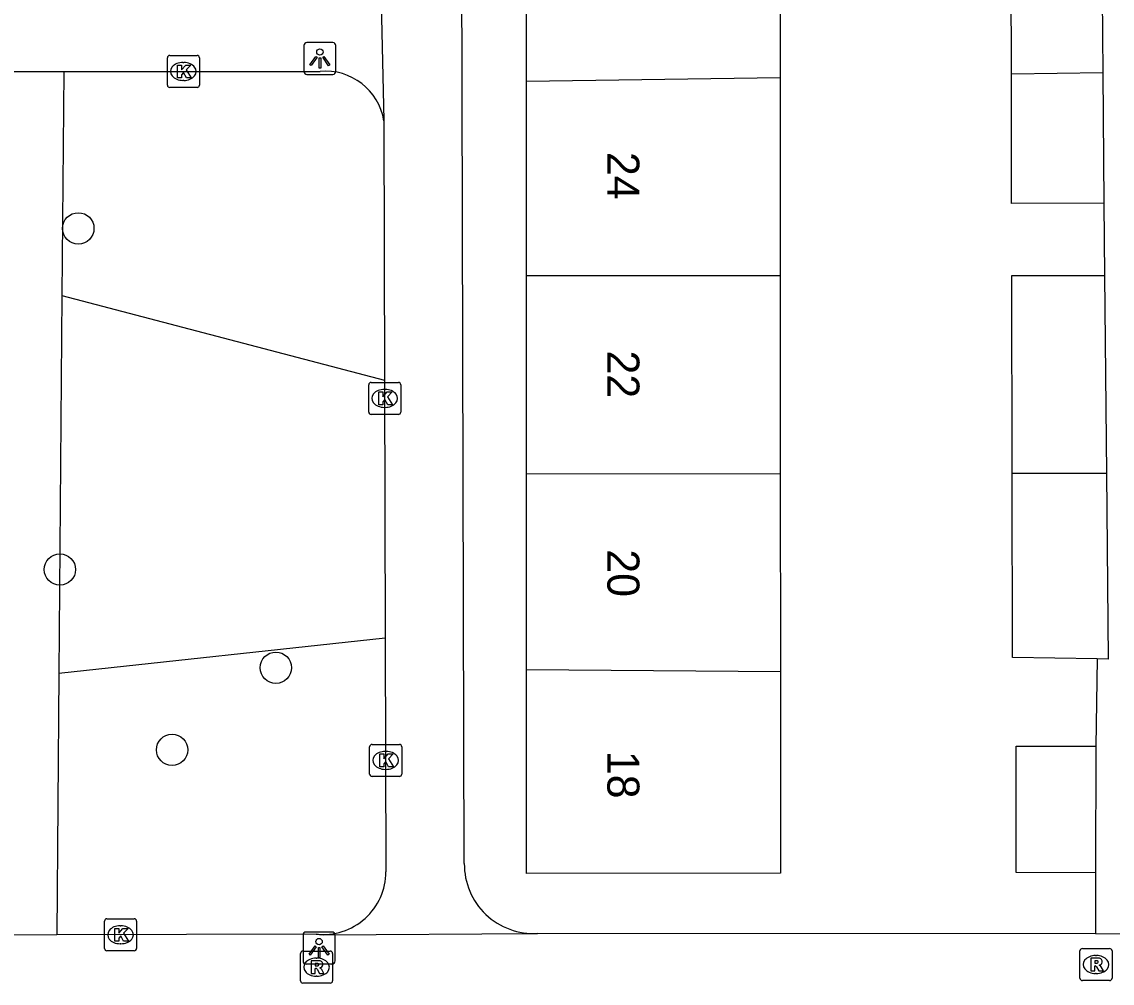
# Model space of a CAD drawing. Extents: x 160732 to 162105, y 387428 to 388479.
# Drawn here: x 161686.52 to 161720.55, y 388138.1 to 388168.1 of the extents above; entities that cross this region are included whole.
import ezdxf

# ---------------------------------------------------------------- set-up
doc = ezdxf.new("R2010")
doc.units = 0
for name, color, linetype in [('IMGEO_Boom', 7, 'Continuous'), ('IMGEO_Groenvoorziening', 7, 'Continuous'), ('IMGEO_Kolk', 7, 'Continuous'), ('IMGEO_Lichtpunt', 7, 'Continuous'), ('IMGEO_Pand', 7, 'Continuous'), ('IMGEO_Pand_nummerreeks', 7, 'Continuous'), ('IMGEO_Rioolput', 7, 'Continuous'), ('IMGEO_Voetpad_open', 7, 'Continuous')]:
    doc.layers.add(name, color=color, linetype=linetype)

msp = doc.modelspace()

# ---------------------------------------------------------------- linework, layer by layer
at = {"layer": 'IMGEO_Boom'}
for centre in [(161688.288, 388161.653), (161687.713, 388151.005), (161694.452, 388147.942), (161691.214, 388145.378)]:
    msp.add_circle(centre, 0.489, dxfattribs=at)
at = {"layer": 'IMGEO_Groenvoorziening'}
for points in [[(161687.831, 388166.546), (161687.776, 388159.557)], [(161687.776, 388159.557), (161687.683, 388147.765)], [(161687.776, 388159.557), (161697.846, 388156.916)], [(161697.868, 388148.859), (161687.683, 388147.765)], [(161687.683, 388147.765), (161687.618, 388139.604)]]:
    msp.add_lwpolyline(points, dxfattribs=at)
at = {"layer": 'IMGEO_Kolk'}
for p, q in [((161691.066, 388166.124), (161691.066, 388166.976)), ((161691.141, 388167.05), (161691.993, 388167.05)), ((161691.554, 388166.83), (161691.579, 388166.83)), ((161692.067, 388166.976), (161692.067, 388166.124)), ((161691.577, 388166.27), (161691.552, 388166.27)), ((161691.993, 388166.05), (161691.141, 388166.05)), ((161697.349, 388155.921), (161697.349, 388156.773)), ((161697.424, 388156.847), (161698.276, 388156.847)), ((161697.837, 388156.627), (161697.862, 388156.627)), ((161698.35, 388156.773), (161698.35, 388155.921)), ((161697.86, 388156.067), (161697.835, 388156.067)), ((161698.276, 388155.847), (161697.424, 388155.847)), ((161697.379, 388144.623), (161697.379, 388145.475)), ((161697.454, 388145.549), (161698.306, 388145.549)), ((161697.867, 388145.329), (161697.892, 388145.329)), ((161698.38, 388145.475), (161698.38, 388144.623)), ((161697.89, 388144.769), (161697.865, 388144.769)), ((161698.306, 388144.549), (161697.454, 388144.549)), ((161689.104, 388139.181), (161689.104, 388140.033)), ((161689.179, 388140.107), (161690.031, 388140.107)), ((161689.592, 388139.887), (161689.617, 388139.887)), ((161690.105, 388140.033), (161690.105, 388139.181)), ((161689.615, 388139.327), (161689.59, 388139.327)), ((161690.031, 388139.107), (161689.179, 388139.107))]:
    msp.add_line(p, q, dxfattribs=at)
for points in [[(161691.066, 388166.124), (161691.066, 388166.976)], [(161691.141, 388167.05), (161691.993, 388167.05)], [(161691.387, 388166.75), (161691.51, 388166.75), (161691.51, 388166.599), (161691.64, 388166.75), (161691.804, 388166.75), (161691.658, 388166.599), (161691.811, 388166.35), (161691.659, 388166.35), (161691.574, 388166.514), (161691.51, 388166.447), (161691.51, 388166.35), (161691.387, 388166.35), (161691.387, 388166.75)], [(161692.067, 388166.976), (161692.067, 388166.124)], [(161691.993, 388166.05), (161691.141, 388166.05)], [(161697.349, 388155.921), (161697.349, 388156.773)], [(161697.424, 388156.847), (161698.276, 388156.847)], [(161697.67, 388156.547), (161697.793, 388156.547), (161697.793, 388156.396), (161697.923, 388156.547), (161698.087, 388156.547), (161697.941, 388156.396), (161698.094, 388156.147), (161697.942, 388156.147), (161697.857, 388156.311), (161697.793, 388156.244), (161697.793, 388156.147), (161697.67, 388156.147), (161697.67, 388156.547)], [(161698.35, 388156.773), (161698.35, 388155.921)], [(161698.276, 388155.847), (161697.424, 388155.847)], [(161697.379, 388144.623), (161697.379, 388145.475)], [(161697.454, 388145.549), (161698.306, 388145.549)], [(161698.38, 388145.475), (161698.38, 388144.623)], [(161697.7, 388145.249), (161697.823, 388145.249), (161697.823, 388145.098), (161697.953, 388145.249), (161698.117, 388145.249), (161697.971, 388145.098), (161698.124, 388144.849), (161697.972, 388144.849), (161697.887, 388145.013), (161697.823, 388144.946), (161697.823, 388144.849), (161697.7, 388144.849), (161697.7, 388145.249)], [(161698.306, 388144.549), (161697.454, 388144.549)], [(161689.104, 388139.181), (161689.104, 388140.033)], [(161689.179, 388140.107), (161690.031, 388140.107)], [(161690.105, 388140.033), (161690.105, 388139.181)], [(161689.425, 388139.807), (161689.548, 388139.807), (161689.548, 388139.656), (161689.678, 388139.807), (161689.842, 388139.807), (161689.696, 388139.656), (161689.849, 388139.407), (161689.697, 388139.407), (161689.612, 388139.571), (161689.548, 388139.504), (161689.548, 388139.407), (161689.425, 388139.407), (161689.425, 388139.807)], [(161690.031, 388139.107), (161689.179, 388139.107)]]:
    msp.add_lwpolyline(points, dxfattribs=at)
for centre, start, end in [((161691.143, 388166.974), 91.552, 178.448), ((161691.143, 388166.974), 91.552, 178.448), ((161691.991, 388166.974), 1.552, 88.448), ((161691.991, 388166.974), 1.552, 88.448), ((161691.143, 388166.126), 181.552, 268.448), ((161691.143, 388166.126), 181.552, 268.448), ((161691.991, 388166.126), 271.552, 358.448), ((161691.991, 388166.126), 271.552, 358.448), ((161697.426, 388156.771), 91.552, 178.448), ((161697.426, 388156.771), 91.552, 178.448), ((161698.274, 388156.771), 1.552, 88.448), ((161698.274, 388156.771), 1.552, 88.448), ((161697.426, 388155.923), 181.552, 268.448), ((161697.426, 388155.923), 181.552, 268.448), ((161698.274, 388155.923), 271.552, 358.448), ((161698.274, 388155.923), 271.552, 358.448), ((161697.456, 388145.473), 91.552, 178.448), ((161697.456, 388145.473), 91.552, 178.448), ((161698.304, 388145.473), 1.552, 88.448), ((161698.304, 388145.473), 1.552, 88.448), ((161697.456, 388144.625), 181.552, 268.448), ((161697.456, 388144.625), 181.552, 268.448), ((161698.304, 388144.625), 271.552, 358.448), ((161698.304, 388144.625), 271.552, 358.448), ((161689.181, 388140.031), 91.552, 178.448), ((161689.181, 388140.031), 91.552, 178.448), ((161690.029, 388140.031), 1.552, 88.448), ((161690.029, 388140.031), 1.552, 88.448), ((161689.181, 388139.183), 181.552, 268.448), ((161689.181, 388139.183), 181.552, 268.448), ((161690.029, 388139.183), 271.552, 358.448), ((161690.029, 388139.183), 271.552, 358.448)]:
    msp.add_arc(centre, 0.0765, start, end, dxfattribs=at)
for centre, major_axis, ratio, start_param, end_param in [((161691.553, 388166.55), (-0.387, 0.002), 0.722429, 4.712389, 7.853982), ((161691.578, 388166.55), (-0.39, 0.002), 0.717154, 1.570796, 4.712389), ((161697.836, 388156.347), (-0.387, 0.002), 0.722429, 4.712389, 7.853982), ((161697.861, 388156.347), (-0.39, 0.002), 0.717154, 1.570796, 4.712389), ((161697.866, 388145.049), (-0.387, 0.002), 0.722429, 4.712389, 7.853982), ((161697.891, 388145.049), (-0.39, 0.002), 0.717154, 1.570796, 4.712389), ((161689.591, 388139.607), (-0.387, 0.002), 0.722429, 4.712389, 7.853982), ((161689.616, 388139.607), (-0.39, 0.002), 0.717154, 1.570796, 4.712389)]:
    msp.add_ellipse(centre, major_axis=major_axis, ratio=ratio, start_param=start_param, end_param=end_param, dxfattribs=at)
at = {"layer": 'IMGEO_Lichtpunt'}
for p, q in [((161696.23, 388167.452), (161695.422, 388167.452)), ((161696.23, 388167.452), (161695.422, 388167.452)), ((161695.328, 388167.357), (161695.328, 388166.55)), ((161695.328, 388167.357), (161695.328, 388166.55)), ((161696.324, 388166.55), (161696.324, 388167.357)), ((161696.324, 388166.55), (161696.324, 388167.357)), ((161695.422, 388166.456), (161696.23, 388166.456)), ((161695.422, 388166.456), (161696.23, 388166.456)), ((161695.302, 388139.596), (161695.302, 388138.789)), ((161695.302, 388139.596), (161695.302, 388138.789)), ((161696.204, 388139.691), (161695.396, 388139.691)), ((161696.204, 388139.691), (161695.396, 388139.691)), ((161696.298, 388138.789), (161696.298, 388139.596)), ((161696.298, 388138.789), (161696.298, 388139.596)), ((161695.396, 388138.695), (161696.204, 388138.695)), ((161695.396, 388138.695), (161696.204, 388138.695))]:
    msp.add_line(p, q, dxfattribs=at)
for points in [[(161695.702, 388167.021), (161695.741, 388166.993), (161695.553, 388166.731), (161695.515, 388166.758), (161695.702, 388167.021)], [(161695.804, 388166.973), (161695.851, 388166.973), (161695.851, 388166.651), (161695.804, 388166.651), (161695.804, 388166.973)], [(161695.914, 388166.993), (161695.952, 388167.02), (161696.139, 388166.758), (161696.1, 388166.73), (161695.914, 388166.993)], [(161695.676, 388139.26), (161695.715, 388139.232), (161695.527, 388138.97), (161695.489, 388138.997), (161695.676, 388139.26)], [(161695.778, 388139.212), (161695.825, 388139.212), (161695.825, 388138.89), (161695.778, 388138.89), (161695.778, 388139.212)], [(161695.888, 388139.232), (161695.926, 388139.259), (161696.113, 388138.997), (161696.074, 388138.969), (161695.888, 388139.232)]]:
    msp.add_lwpolyline(points, dxfattribs=at)
for centre in [(161695.827, 388167.155), (161695.801, 388139.394)]:
    msp.add_circle(centre, 0.0994, dxfattribs=at)
for centre, start, end in [((161695.422, 388167.357), 90, 180), ((161695.422, 388167.357), 90, 180), ((161696.23, 388167.357), 0, 90), ((161696.23, 388167.357), 0, 90), ((161695.422, 388166.55), 180, 270), ((161695.422, 388166.55), 180, 270), ((161696.23, 388166.55), 270, 0), ((161696.23, 388166.55), 270, 360), ((161695.396, 388139.596), 90, 180), ((161695.396, 388139.596), 90, 180), ((161696.204, 388139.596), 0, 90), ((161696.204, 388139.596), 0, 90), ((161695.396, 388138.789), 180, 270), ((161695.396, 388138.789), 180, 270), ((161696.204, 388138.789), 270, 0), ((161696.204, 388138.789), 270, 360)]:
    msp.add_arc(centre, 0.0946, start, end, dxfattribs=at)
at = {"layer": 'IMGEO_Pand'}
for points in [[(161702.276, 388166.238), (161702.276, 388172.416), (161702.276, 388172.596)], [(161710.183, 388172.532), (161710.187, 388166.354)], [(161717.404, 388166.46), (161717.393, 388172.474), (161720.204, 388172.451)], [(161720.204, 388172.451), (161720.257, 388166.502)], [(161720.257, 388166.502), (161717.404, 388166.46)], [(161720.294, 388162.437), (161717.412, 388162.431), (161717.404, 388166.46)], [(161720.257, 388166.502), (161720.294, 388162.437)], [(161710.187, 388166.354), (161702.276, 388166.238)], [(161702.276, 388160.17), (161702.276, 388166.238)], [(161710.187, 388166.354), (161710.191, 388160.176)], [(161710.191, 388160.176), (161702.276, 388160.17)], [(161702.277, 388153.992), (161702.276, 388160.17)], [(161710.191, 388160.176), (161710.195, 388153.998)], [(161717.428, 388154.003), (161717.416, 388160.181), (161720.314, 388160.184)], [(161720.314, 388160.184), (161720.369, 388154.006)], [(161702.277, 388153.992), (161710.195, 388153.998)], [(161702.277, 388147.884), (161702.277, 388153.992)], [(161710.195, 388153.998), (161710.199, 388147.819)], [(161720.369, 388154.006), (161717.428, 388154.003)], [(161720.081, 388148.218), (161717.438, 388148.261), (161717.428, 388154.003)], [(161720.369, 388154.006), (161720.421, 388148.213), (161720.081, 388148.218)], [(161702.277, 388147.884), (161710.199, 388147.819)], [(161710.199, 388147.819), (161710.203, 388141.527), (161702.277, 388141.515), (161702.277, 388147.684), (161702.277, 388147.884)], [(161720.03, 388141.543), (161717.551, 388141.548), (161717.558, 388145.497), (161720.037, 388145.492)], [(161720.037, 388145.492), (161720.03, 388141.543)]]:
    msp.add_lwpolyline(points, dxfattribs=at)
at = {"layer": 'IMGEO_Rioolput'}
for p, q in [((161695.221, 388138.17), (161695.221, 388139.022)), ((161695.296, 388139.096), (161696.148, 388139.096)), ((161695.709, 388138.876), (161695.734, 388138.876)), ((161696.222, 388139.022), (161696.222, 388138.17)), ((161719.545, 388138.252), (161719.545, 388139.104)), ((161719.62, 388139.178), (161720.472, 388139.178)), ((161720.033, 388138.958), (161720.058, 388138.958)), ((161720.546, 388139.104), (161720.546, 388138.252)), ((161695.732, 388138.316), (161695.707, 388138.316)), ((161720.472, 388138.178), (161719.62, 388138.178)), ((161720.056, 388138.398), (161720.031, 388138.398)), ((161696.148, 388138.096), (161695.296, 388138.096))]:
    msp.add_line(p, q, dxfattribs=at)
for points in [[(161695.221, 388138.17), (161695.221, 388139.022)], [(161695.296, 388139.096), (161696.148, 388139.096)], [(161696.222, 388139.022), (161696.222, 388138.17)], [(161719.545, 388138.252), (161719.545, 388139.104)], [(161719.62, 388139.178), (161720.472, 388139.178)], [(161720.134, 388138.876), (161719.882, 388138.878), (161719.882, 388138.478)], [(161720.546, 388139.104), (161720.546, 388138.252)], [(161695.81, 388138.794), (161695.558, 388138.796), (161695.558, 388138.396)], [(161695.558, 388138.396), (161695.682, 388138.396), (161695.682, 388138.558), (161695.693, 388138.558)], [(161695.736, 388138.715), (161695.682, 388138.715), (161695.682, 388138.634)], [(161695.682, 388138.634), (161695.734, 388138.634)], [(161695.74, 388138.529), (161695.811, 388138.396), (161695.951, 388138.396), (161695.886, 388138.522)], [(161719.882, 388138.478), (161720.006, 388138.478), (161720.006, 388138.64), (161720.017, 388138.64)], [(161720.06, 388138.797), (161720.006, 388138.797), (161720.006, 388138.716)], [(161720.006, 388138.716), (161720.058, 388138.716)], [(161720.064, 388138.611), (161720.135, 388138.478), (161720.275, 388138.478), (161720.21, 388138.604)], [(161720.472, 388138.178), (161719.62, 388138.178)], [(161696.148, 388138.096), (161695.296, 388138.096)]]:
    msp.add_lwpolyline(points, dxfattribs=at)
for centre, radius, start, end in [((161695.298, 388139.02), 0.0765, 91.552, 178.448), ((161695.298, 388139.02), 0.0765, 91.552, 178.448), ((161696.146, 388139.02), 0.0765, 1.552, 88.448), ((161696.146, 388139.02), 0.0765, 1.552, 88.448), ((161719.622, 388139.102), 0.0765, 91.552, 178.448), ((161719.622, 388139.102), 0.0765, 91.552, 178.448), ((161720.133, 388138.766), 0.109, 350.3612, 89.416), ((161720.47, 388139.102), 0.0765, 1.552, 88.448), ((161720.47, 388139.102), 0.0765, 1.552, 88.448), ((161695.692, 388138.505), 0.0533, 26.0293, 88.6989), ((161695.718, 388138.823), 0.19, 274.7715, 282.9687), ((161695.742, 388138.619), 0.0964, 77.0061, 93.1865), ((161695.756, 388138.676), 0.0378, 276.6634, 79.6772), ((161695.809, 388138.684), 0.109, 350.3612, 89.416), ((161695.807, 388138.684), 0.112, 277.5842, 350.9817), ((161695.791, 388138.469), 0.108, 29.5134, 73.7905), ((161720.016, 388138.587), 0.0533, 26.0293, 88.6989), ((161720.042, 388138.905), 0.19, 274.7715, 282.9687), ((161720.066, 388138.701), 0.0964, 77.0061, 93.1865), ((161720.08, 388138.758), 0.0378, 276.6634, 79.6772), ((161720.131, 388138.766), 0.112, 277.5842, 350.9817), ((161720.115, 388138.551), 0.108, 29.5134, 73.7905), ((161695.298, 388138.172), 0.0765, 181.552, 268.448), ((161695.298, 388138.172), 0.0765, 181.552, 268.448), ((161696.146, 388138.172), 0.0765, 271.552, 358.448), ((161696.146, 388138.172), 0.0765, 271.552, 358.448), ((161719.622, 388138.254), 0.0765, 181.552, 268.448), ((161719.622, 388138.254), 0.0765, 181.552, 268.448), ((161720.47, 388138.254), 0.0765, 271.552, 358.448), ((161720.47, 388138.254), 0.0765, 271.552, 358.448)]:
    msp.add_arc(centre, radius, start, end, dxfattribs=at)
for centre, major_axis, ratio, start_param, end_param in [((161695.708, 388138.596), (-0.387, 0.002), 0.722429, 4.712389, 7.853982), ((161695.733, 388138.596), (-0.39, 0.002), 0.717154, 1.570796, 4.712389), ((161720.032, 388138.678), (-0.387, 0.002), 0.722429, 4.712389, 7.853982), ((161720.057, 388138.678), (-0.39, 0.002), 0.717154, 1.570796, 4.712389)]:
    msp.add_ellipse(centre, major_axis=major_axis, ratio=ratio, start_param=start_param, end_param=end_param, dxfattribs=at)
at = {"layer": 'IMGEO_Voetpad_open'}
for points in [[(161700.332, 388141.827), (161700.14, 388214.087)], [(161697.673, 388171.445), (161697.825, 388165.014)], [(161685.831, 388166.544), (161687.831, 388166.546)], [(161687.831, 388166.546), (161695.835, 388166.552)], [(161697.825, 388165.014), (161697.846, 388156.916)], [(161720.294, 388162.437), (161720.314, 388160.184)], [(161697.846, 388156.916), (161697.868, 388148.859)], [(161697.868, 388148.859), (161697.887, 388141.573)], [(161720.081, 388148.218), (161720.037, 388145.492)], [(161720.03, 388141.543), (161720.028, 388139.631)], [(161687.618, 388139.604), (161685.618, 388139.599)], [(161695.714, 388139.624), (161687.618, 388139.604)], [(161702.621, 388139.65), (161702.522, 388139.637), (161695.936, 388139.59), (161695.714, 388139.624)], [(161720.028, 388139.631), (161702.621, 388139.65)], [(161721.496, 388139.629), (161720.028, 388139.631)]]:
    msp.add_lwpolyline(points, dxfattribs=at)
for centre, radius, start, end in [((161696.002, 388164.712), 1.847, 9.4039, 95.1978), ((161695.925, 388141.575), 1.962, 263.8251, 359.9538), ((161702.495, 388141.809), 2.163, 179.5205, 273.3527)]:
    msp.add_arc(centre, radius, start, end, dxfattribs=at)

# ---------------------------------------------------------------- texts
at = {"layer": 'IMGEO_Pand_nummerreeks'}
for s, p in [('24', (161704.796, 388164.037)), ('22', (161704.797, 388157.841)), ('20', (161704.797, 388151.636)), ('18', (161704.797, 388145.346))]:
    msp.add_text(s, height=1, rotation=270.0015, dxfattribs=at).set_placement(p)

doc.saveas('drawing.dxf')
